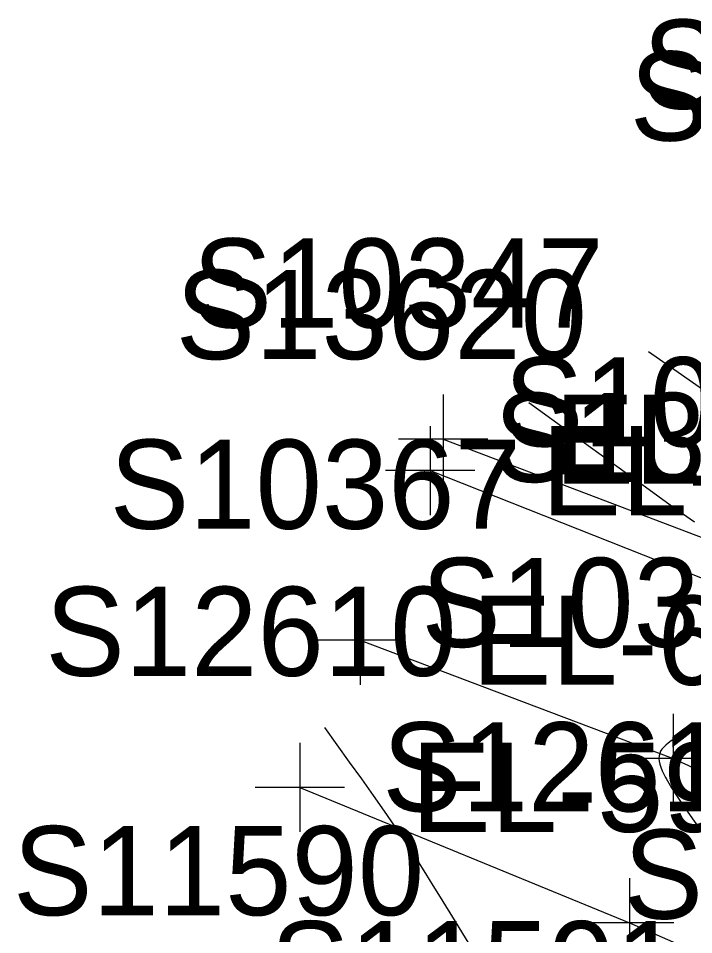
# Model space of a CAD drawing. Extents: x 1729869 to 1735532, y 648588 to 653771.
# Drawn here: x 1730235.35 to 1730265.63, y 653093.31 to 653134.42 of the extents above; entities that cross this region are included whole.
import ezdxf

# ---------------------------------------------------------------- set-up
doc = ezdxf.new("R2010")
doc.units = 0
for name, color, linetype in [('SURVEY - CONTOURS - Index with Text', 7, 'Continuous'), ('SURVEY - CONTOURS - Intermediate with optional Text', 7, 'Continuous'), ('SURVEY - DTM - Breaklines', 7, 'Continuous'), ('SURVEY - DTM - Breaklines - Points - Elevations', 7, 'Continuous'), ('SURVEY - DTM - Breaklines - Points - Locators', 7, 'Continuous'), ('SURVEY - DTM - Breaklines - Points - Numbers', 7, 'Continuous'), ('SURVEY - NON-TRANSPORTATION - Features - Points - Numbers', 7, 'Continuous'), ('SURVEY - TRAFFIC CONTROL - Pavement Marking - Points - Numbers', 7, 'Continuous'), ('SURVEY - TRANSPORTATION - Features', 7, 'Continuous'), ('SURVEY - TRANSPORTATION - Features - Points - Elevations', 7, 'Continuous'), ('SURVEY - TRANSPORTATION - Features - Points - Locators', 7, 'Continuous'), ('SURVEY - TRANSPORTATION - Features - Points - Numbers', 7, 'Continuous'), ('SURVEY - TRANSPORTATION - Roads', 7, 'Continuous'), ('SURVEY - TRANSPORTATION - Roads - Points - Elevations', 7, 'Continuous'), ('SURVEY - TRANSPORTATION - Roads - Points - Locators', 7, 'Continuous'), ('SURVEY - TRANSPORTATION - Roads - Points - Numbers', 7, 'Continuous')]:
    doc.layers.add(name, color=color, linetype=linetype)

msp = doc.modelspace()

# ---------------------------------------------------------------- linework, layer by layer
at = {"layer": 'SURVEY - CONTOURS - Index with Text'}
msp.add_lwpolyline([(1730249.075, 653102.597), (1730250.191, 653101.049), (1730250.733, 653100.291), (1730251.256, 653099.554), (1730251.754, 653098.845), (1730252.219, 653098.168), (1730252.583, 653097.628), (1730252.929, 653097.104), (1730253.273, 653096.575), (1730253.609, 653096.047), (1730253.942, 653095.518), (1730254.273, 653094.986), (1730254.94, 653093.899), (1730256.564, 653091.237)], dxfattribs=at)
at = {"layer": 'SURVEY - CONTOURS - Intermediate with optional Text'}
for points in [[(1730263.602, 653119.47), (1730265.584, 653118.09), (1730266.667, 653117.329)], [(1730258.239, 653117.18), (1730260.74, 653115.374), (1730263.467, 653113.398), (1730264.58, 653112.598), (1730265.13, 653112.207), (1730265.674, 653111.825)], [(1730267.03, 653103.367), (1730265.519, 653102.538), (1730265.306, 653102.419), (1730265.11, 653102.307), (1730264.93, 653102.2), (1730264.768, 653102.098), (1730264.622, 653102), (1730264.494, 653101.905), (1730264.383, 653101.812), (1730264.289, 653101.72), (1730264.212, 653101.628), (1730264.152, 653101.534), (1730264.11, 653101.438), (1730264.082, 653101.326), (1730264.075, 653101.21), (1730264.086, 653101.088), (1730264.114, 653100.961), (1730264.157, 653100.827), (1730264.226, 653100.658), (1730264.299, 653100.506), (1730264.377, 653100.356), (1730264.405, 653100.305), (1730264.642, 653099.9), (1730264.924, 653099.46), (1730265.241, 653098.992), (1730265.585, 653098.501), (1730266.604, 653097.075)]]:
    msp.add_lwpolyline(points, dxfattribs=at)
at = {"layer": 'SURVEY - DTM - Breaklines'}
for points in [[(1730254.4, 653115.541), (1730268.41, 653110.214), (1730282.518, 653103.779), (1730296.328, 653097.226), (1730309.279, 653090.306), (1730322.48, 653083.148), (1730335.221, 653075.806), (1730348.021, 653069.36), (1730354.225, 653066.466), (1730363.047, 653063.314), (1730371.702, 653061.217), (1730381.132, 653059.618), (1730389.955, 653058.74), (1730399.506, 653058.606), (1730408.724, 653059.297), (1730417.328, 653060.547), (1730426.249, 653062.396), (1730435.413, 653065.214), (1730443.316, 653068.487), (1730449.277, 653071.254)], [(1730250.687, 653106.516), (1730264.707, 653101.212), (1730278.541, 653094.89), (1730292.182, 653088.386), (1730305.277, 653081.315), (1730318.538, 653074.278), (1730331.515, 653066.851), (1730344.588, 653059.57), (1730350.937, 653057.085), (1730360.247, 653053.678), (1730364.031, 653051.83)]]:
    msp.add_lwpolyline(points, dxfattribs=at)
at = {"layer": 'SURVEY - DTM - Breaklines - Points - Locators'}
for p, q in [((1730254.4, 653117.541), (1730254.4, 653113.541)), ((1730256.4, 653115.541), (1730252.4, 653115.541)), ((1730250.687, 653108.516), (1730250.687, 653104.516)), ((1730252.687, 653106.516), (1730248.687, 653106.516)), ((1730264.707, 653103.212), (1730264.707, 653099.212)), ((1730266.707, 653101.212), (1730262.707, 653101.212))]:
    msp.add_line(p, q, dxfattribs=at)
at = {"layer": 'SURVEY - TRANSPORTATION - Features'}
msp.add_lwpolyline([(1730253.818, 653114.127), (1730267.752, 653108.614), (1730281.81, 653102.197), (1730295.589, 653095.65), (1730308.554, 653088.677), (1730321.615, 653081.201), (1730334.49, 653074.04), (1730347.312, 653067.338), (1730353.579, 653064.623), (1730362.503, 653061.439), (1730371.341, 653059.285), (1730380.856, 653057.754), (1730389.874, 653056.857), (1730399.498, 653056.721), (1730408.845, 653057.416), (1730417.667, 653058.693), (1730426.731, 653060.573), (1730435.957, 653063.409), (1730444.103, 653066.733), (1730450.282, 653069.615)], dxfattribs=at)
at = {"layer": 'SURVEY - TRANSPORTATION - Features - Points - Locators'}
for p, q in [((1730253.818, 653116.127), (1730253.818, 653112.127)), ((1730255.818, 653114.127), (1730251.818, 653114.127))]:
    msp.add_line(p, q, dxfattribs=at)
at = {"layer": 'SURVEY - TRANSPORTATION - Roads'}
msp.add_lwpolyline([(1730247.972, 653099.916), (1730262.751, 653093.835), (1730273.727, 653089.021), (1730279.198, 653086.575), (1730281.006, 653085.727), (1730282.815, 653084.879), (1730284.623, 653084.031), (1730290.048, 653081.487), (1730299.105, 653077.271), (1730302.727, 653075.585), (1730308.2, 653073.149), (1730319.147, 653068.282), (1730326.444, 653065.04)], dxfattribs=at)
at = {"layer": 'SURVEY - TRANSPORTATION - Roads - Points - Locators'}
for p, q in [((1730247.972, 653101.916), (1730247.972, 653097.916)), ((1730249.972, 653099.916), (1730245.972, 653099.916)), ((1730262.751, 653095.835), (1730262.751, 653091.835)), ((1730264.751, 653093.835), (1730260.751, 653093.835))]:
    msp.add_line(p, q, dxfattribs=at)

# ---------------------------------------------------------------- texts
at = {"layer": 'SURVEY - DTM - Breaklines - Points - Elevations'}
for s, p in [('EL-600.28', (1730259.4, 653113.541)), ('EL-600.33', (1730255.687, 653104.516))]:
    msp.add_text(s, height=4, dxfattribs=at).set_placement(p)
at = {"layer": 'SURVEY - DTM - Breaklines - Points - Numbers'}
for s, p in [('S10378', (1730262.766, 653128.933)), ('S10347', (1730243.16, 653120.541)), ('S10348', (1730257.123, 653115.214)), ('S10367', (1730239.447, 653111.516)), ('S10368', (1730253.42, 653106.212))]:
    msp.add_text(s, height=4, dxfattribs=at).set_placement(p)
at = {"layer": 'SURVEY - NON-TRANSPORTATION - Features - Points - Numbers'}
msp.add_text('S10670', height=4, dxfattribs=at).set_placement((1730263.338, 653130.359))
at = {"layer": 'SURVEY - TRAFFIC CONTROL - Pavement Marking - Points - Numbers'}
for s, p in [('S11590', (1730235.11, 653094.178)), ('S11591', (1730246.642, 653089.912))]:
    msp.add_text(s, height=4, dxfattribs=at).set_placement(p)
at = {"layer": 'SURVEY - TRANSPORTATION - Features - Points - Elevations'}
msp.add_text('EL-600.04', height=4, dxfattribs=at).set_placement((1730258.818, 653112.127))
at = {"layer": 'SURVEY - TRANSPORTATION - Features - Points - Numbers'}
for s, p in [('S13620', (1730242.405, 653119.127)), ('S13621', (1730256.67, 653113.614))]:
    msp.add_text(s, height=4, dxfattribs=at).set_placement(p)
at = {"layer": 'SURVEY - TRANSPORTATION - Roads - Points - Elevations'}
msp.add_text('EL-599.78', height=4, dxfattribs=at).set_placement((1730252.972, 653097.916))
at = {"layer": 'SURVEY - TRANSPORTATION - Roads - Points - Numbers'}
for s, p in [('S12610', (1730236.559, 653104.916)), ('S12611', (1730251.669, 653098.835)), ('S12612', (1730262.487, 653094.021))]:
    msp.add_text(s, height=4, dxfattribs=at).set_placement(p)

doc.saveas('drawing.dxf')
